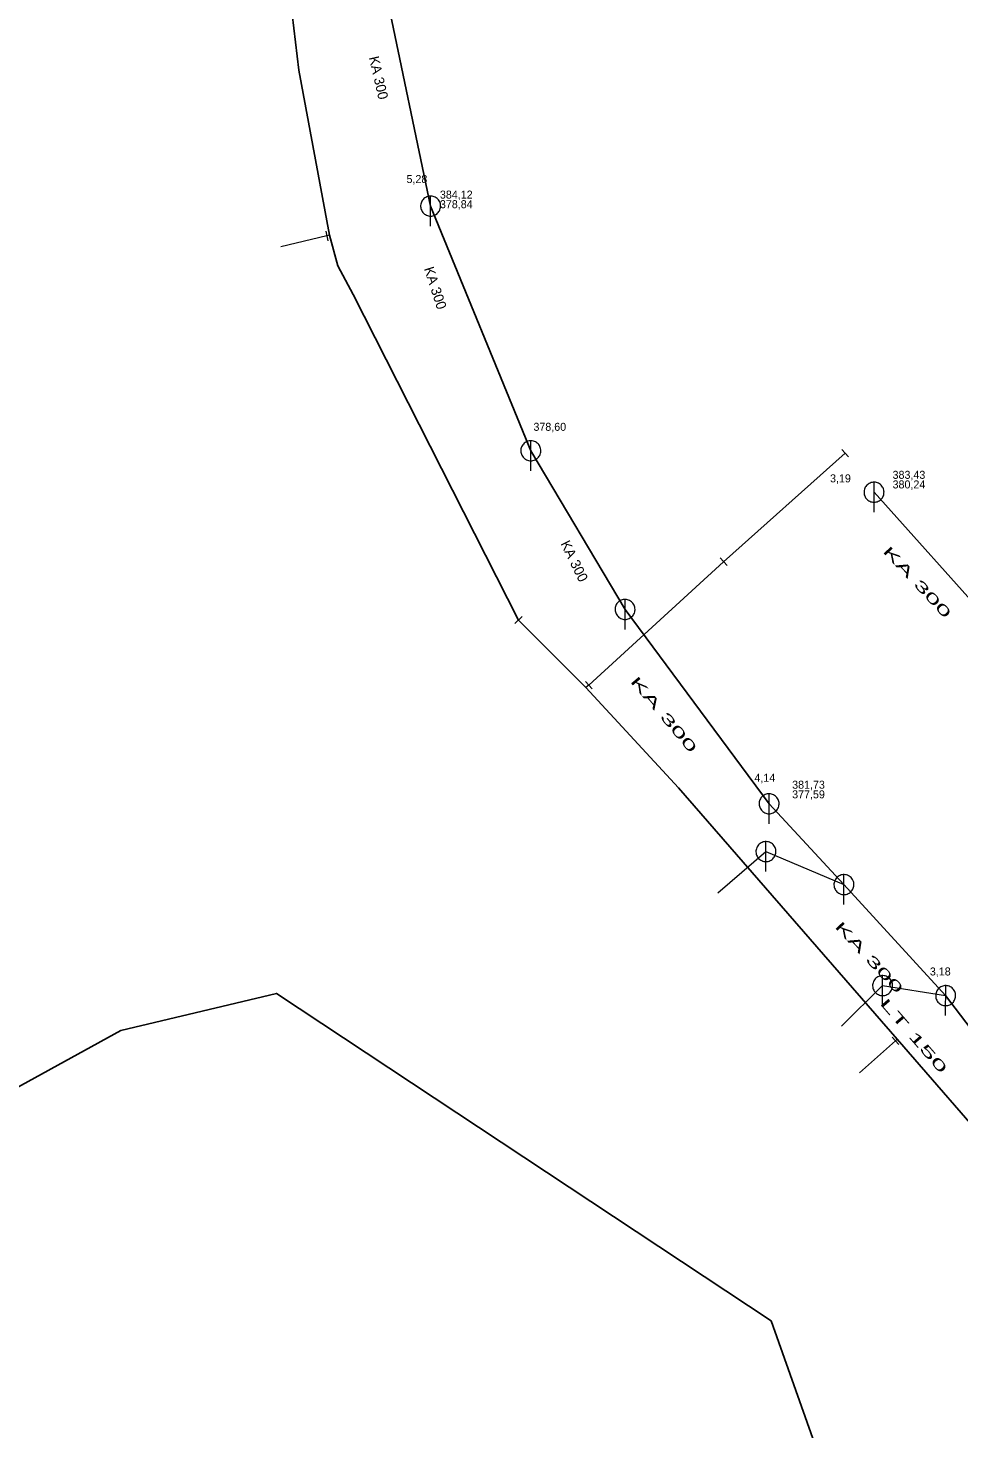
# Model space of a CAD drawing. Extents: x -809028 to -807737, y -990545 to -989489.
# Drawn here: x -808020.9 to -807927.8, y -990264.1 to -990124.1 of the extents above; entities that cross this region are included whole.
import ezdxf

# ---------------------------------------------------------------- set-up
doc = ezdxf.new("R2010")
doc.units = 0
doc.header["$LTSCALE"] = 0.32
for name, color, linetype, lineweight in [('1', 7, 'Continuous', 13), ('11', 7, 'Continuous', 13), ('13', 7, 'Continuous', 13), ('14', 7, 'Continuous', 25), ('17', 7, 'Continuous', 25), ('22', 7, 'Continuous', 13), ('34', 7, 'Continuous', 13)]:
    doc.layers.add(name, color=color, linetype=linetype, lineweight=lineweight)

msp = doc.modelspace()

# ---------------------------------------------------------------- linework, layer by layer
at = {"layer": '11'}
for points in [[(-807951.939, -990210.522), (-807947.113, -990206.409), (-807939.316, -990209.706)], [(-807939.555, -990223.843), (-807935.445, -990219.802), (-807929.141, -990220.804)]]:
    msp.add_lwpolyline(points, dxfattribs=at)
at = {"layer": '13'}
for p, q in [((-807991.025, -990144.874), (-807995.638, -990145.953)), ((-807990.749, -990144.785), (-807991.025, -990144.874)), ((-807934.171, -990225.331), (-807937.747, -990228.532)), ((-807933.984, -990225.173), (-807934.171, -990225.331))]:
    msp.add_line(p, q, dxfattribs=at)
msp.add_lwpolyline([(-807964.835, -990189.783), (-807951.342, -990177.434), (-807939.191, -990166.581)], dxfattribs=at)
at = {"layer": '14'}
for p, q in [((-807985.656, -990117.858), (-807980.647, -990141.896)), ((-807980.647, -990141.896), (-807970.627, -990166.349)), ((-807936.306, -990170.493), (-807922.971, -990185.363)), ((-807929.141, -990220.804), (-807913.853, -990240.947))]:
    msp.add_line(p, q, dxfattribs=at)
at = {"layer": '14', "lineweight": 13}
msp.add_line((-807964.835, -990189.783), (-807965.127, -990190.002), dxfattribs=at)
at = {"layer": '14'}
msp.add_lwpolyline([(-807970.627, -990166.349), (-807961.204, -990182.206), (-807946.802, -990201.628), (-807939.316, -990209.706), (-807929.141, -990220.804)], dxfattribs=at)
at = {"layer": '17'}
for points in [[(-807971.857, -990183.267), (-807988.397, -990150.726), (-807989.909, -990147.87), (-807990.749, -990144.785), (-807993.813, -990128.305), (-807997.835, -990094.691), (-807996.239, -990086.397), (-807996.794, -990082.626)], [(-807903.749, -990545.399), (-807900.666, -990537.054), (-807897.291, -990527.918), (-807894.846, -990521.298), (-807895.405, -990513.283), (-807906.138, -990439.044), (-807927, -990361.261), (-807936.186, -990282.664), (-807946.574, -990253.313), (-807996.07, -990220.583), (-808011.638, -990224.296), (-808034.508, -990236.842), (-808178.98, -990184.747), (-808189.093, -990168.967)], [(-807903.127, -990263.702), (-807903.857, -990262.642), (-807912.682, -990249.831), (-807913.265, -990248.997), (-807933.984, -990225.173), (-807955.859, -990200.033), (-807965.127, -990190.002), (-807971.857, -990183.267)]]:
    msp.add_lwpolyline(points, dxfattribs=at)
at = {"layer": '22'}
for p, q in [((-807980.647, -990143.896), (-807980.646, -990140.896)), ((-807970.627, -990168.349), (-807970.626, -990165.349)), ((-807936.306, -990172.493), (-807936.305, -990169.493)), ((-807961.204, -990184.206), (-807961.203, -990181.206)), ((-807946.802, -990203.628), (-807946.801, -990200.628)), ((-807947.113, -990208.409), (-807947.112, -990205.409)), ((-807939.316, -990211.706), (-807939.315, -990208.706)), ((-807935.445, -990221.802), (-807935.444, -990218.802)), ((-807929.141, -990222.804), (-807929.14, -990219.804))]:
    msp.add_line(p, q, dxfattribs=at)
for points in [[(-807979.647, -990141.896), (-807979.652, -990141.787), (-807979.67, -990141.679), (-807979.7, -990141.573), (-807979.74, -990141.472), (-807979.792, -990141.375), (-807979.854, -990141.285), (-807979.926, -990141.202), (-807980.006, -990141.128), (-807980.094, -990141.062), (-807980.188, -990141.007), (-807980.288, -990140.962), (-807980.393, -990140.929), (-807980.5, -990140.907), (-807980.609, -990140.897), (-807980.719, -990140.899), (-807980.827, -990140.913), (-807980.934, -990140.938), (-807981.037, -990140.975), (-807981.135, -990141.024), (-807981.227, -990141.082), (-807981.313, -990141.151), (-807981.39, -990141.228), (-807981.459, -990141.314), (-807981.518, -990141.406), (-807981.566, -990141.504), (-807981.603, -990141.607), (-807981.629, -990141.714), (-807981.643, -990141.822), (-807981.646, -990141.932), (-807981.636, -990142.041), (-807981.615, -990142.148), (-807981.581, -990142.252), (-807981.537, -990142.352), (-807981.482, -990142.447), (-807981.416, -990142.535), (-807981.342, -990142.615), (-807981.259, -990142.687), (-807981.169, -990142.749), (-807981.073, -990142.801), (-807980.971, -990142.842), (-807980.866, -990142.872), (-807980.758, -990142.89), (-807980.648, -990142.896), (-807980.539, -990142.89), (-807980.431, -990142.872), (-807980.326, -990142.843), (-807980.224, -990142.802), (-807980.127, -990142.75), (-807980.037, -990142.688), (-807979.954, -990142.617), (-807979.879, -990142.537), (-807979.814, -990142.449), (-807979.758, -990142.355), (-807979.714, -990142.255), (-807979.68, -990142.151), (-807979.658, -990142.043), (-807979.648, -990141.934)], [(-807969.627, -990166.349), (-807969.632, -990166.24), (-807969.65, -990166.132), (-807969.68, -990166.026), (-807969.72, -990165.925), (-807969.772, -990165.828), (-807969.834, -990165.738), (-807969.906, -990165.655), (-807969.986, -990165.581), (-807970.074, -990165.515), (-807970.168, -990165.46), (-807970.268, -990165.415), (-807970.373, -990165.382), (-807970.48, -990165.36), (-807970.589, -990165.35), (-807970.699, -990165.352), (-807970.807, -990165.366), (-807970.914, -990165.391), (-807971.017, -990165.428), (-807971.115, -990165.477), (-807971.207, -990165.535), (-807971.293, -990165.604), (-807971.37, -990165.681), (-807971.439, -990165.767), (-807971.498, -990165.859), (-807971.546, -990165.957), (-807971.583, -990166.06), (-807971.609, -990166.167), (-807971.623, -990166.275), (-807971.626, -990166.385), (-807971.616, -990166.494), (-807971.595, -990166.601), (-807971.561, -990166.705), (-807971.517, -990166.805), (-807971.462, -990166.9), (-807971.396, -990166.988), (-807971.322, -990167.068), (-807971.239, -990167.14), (-807971.149, -990167.202), (-807971.053, -990167.254), (-807970.951, -990167.295), (-807970.846, -990167.325), (-807970.738, -990167.343), (-807970.628, -990167.349), (-807970.519, -990167.343), (-807970.411, -990167.325), (-807970.306, -990167.296), (-807970.204, -990167.255), (-807970.107, -990167.203), (-807970.017, -990167.141), (-807969.934, -990167.07), (-807969.859, -990166.99), (-807969.794, -990166.902), (-807969.738, -990166.808), (-807969.694, -990166.708), (-807969.66, -990166.604), (-807969.638, -990166.496), (-807969.628, -990166.387)], [(-807935.306, -990170.493), (-807935.311, -990170.384), (-807935.329, -990170.276), (-807935.359, -990170.17), (-807935.399, -990170.069), (-807935.451, -990169.972), (-807935.513, -990169.882), (-807935.585, -990169.799), (-807935.665, -990169.725), (-807935.753, -990169.659), (-807935.847, -990169.604), (-807935.947, -990169.559), (-807936.052, -990169.526), (-807936.159, -990169.504), (-807936.268, -990169.494), (-807936.378, -990169.496), (-807936.486, -990169.51), (-807936.593, -990169.535), (-807936.696, -990169.572), (-807936.794, -990169.621), (-807936.886, -990169.679), (-807936.972, -990169.748), (-807937.049, -990169.825), (-807937.118, -990169.911), (-807937.177, -990170.003), (-807937.225, -990170.101), (-807937.262, -990170.204), (-807937.288, -990170.311), (-807937.302, -990170.419), (-807937.305, -990170.529), (-807937.295, -990170.638), (-807937.274, -990170.745), (-807937.24, -990170.849), (-807937.196, -990170.949), (-807937.141, -990171.044), (-807937.075, -990171.132), (-807937.001, -990171.212), (-807936.918, -990171.284), (-807936.828, -990171.346), (-807936.732, -990171.398), (-807936.63, -990171.439), (-807936.525, -990171.469), (-807936.417, -990171.487), (-807936.307, -990171.493), (-807936.198, -990171.487), (-807936.09, -990171.469), (-807935.985, -990171.44), (-807935.883, -990171.399), (-807935.786, -990171.347), (-807935.696, -990171.285), (-807935.613, -990171.214), (-807935.538, -990171.134), (-807935.473, -990171.046), (-807935.417, -990170.952), (-807935.373, -990170.852), (-807935.339, -990170.748), (-807935.317, -990170.64), (-807935.307, -990170.531)], [(-807960.204, -990182.206), (-807960.209, -990182.097), (-807960.227, -990181.989), (-807960.257, -990181.883), (-807960.297, -990181.782), (-807960.349, -990181.685), (-807960.411, -990181.595), (-807960.483, -990181.512), (-807960.563, -990181.438), (-807960.651, -990181.372), (-807960.745, -990181.317), (-807960.845, -990181.272), (-807960.95, -990181.239), (-807961.057, -990181.217), (-807961.166, -990181.207), (-807961.276, -990181.209), (-807961.384, -990181.223), (-807961.491, -990181.248), (-807961.594, -990181.285), (-807961.692, -990181.334), (-807961.784, -990181.392), (-807961.87, -990181.461), (-807961.947, -990181.538), (-807962.016, -990181.624), (-807962.075, -990181.716), (-807962.123, -990181.814), (-807962.16, -990181.917), (-807962.186, -990182.024), (-807962.2, -990182.132), (-807962.203, -990182.242), (-807962.193, -990182.351), (-807962.172, -990182.458), (-807962.138, -990182.562), (-807962.094, -990182.662), (-807962.039, -990182.757), (-807961.973, -990182.845), (-807961.899, -990182.925), (-807961.816, -990182.997), (-807961.726, -990183.059), (-807961.63, -990183.111), (-807961.528, -990183.152), (-807961.423, -990183.182), (-807961.315, -990183.2), (-807961.205, -990183.206), (-807961.096, -990183.2), (-807960.988, -990183.182), (-807960.883, -990183.153), (-807960.781, -990183.112), (-807960.684, -990183.06), (-807960.594, -990182.998), (-807960.511, -990182.927), (-807960.436, -990182.847), (-807960.371, -990182.759), (-807960.315, -990182.665), (-807960.271, -990182.565), (-807960.237, -990182.461), (-807960.215, -990182.353), (-807960.205, -990182.244)], [(-807945.802, -990201.628), (-807945.807, -990201.519), (-807945.825, -990201.411), (-807945.855, -990201.305), (-807945.895, -990201.204), (-807945.947, -990201.107), (-807946.009, -990201.017), (-807946.081, -990200.934), (-807946.161, -990200.86), (-807946.249, -990200.794), (-807946.343, -990200.739), (-807946.443, -990200.694), (-807946.548, -990200.661), (-807946.655, -990200.639), (-807946.764, -990200.629), (-807946.874, -990200.631), (-807946.982, -990200.645), (-807947.089, -990200.67), (-807947.192, -990200.707), (-807947.29, -990200.756), (-807947.382, -990200.814), (-807947.468, -990200.883), (-807947.545, -990200.96), (-807947.614, -990201.046), (-807947.673, -990201.138), (-807947.721, -990201.236), (-807947.758, -990201.339), (-807947.784, -990201.446), (-807947.798, -990201.554), (-807947.801, -990201.664), (-807947.791, -990201.773), (-807947.77, -990201.88), (-807947.736, -990201.984), (-807947.692, -990202.084), (-807947.637, -990202.179), (-807947.571, -990202.267), (-807947.497, -990202.347), (-807947.414, -990202.419), (-807947.324, -990202.481), (-807947.228, -990202.533), (-807947.126, -990202.574), (-807947.021, -990202.604), (-807946.913, -990202.622), (-807946.803, -990202.628), (-807946.694, -990202.622), (-807946.586, -990202.604), (-807946.481, -990202.575), (-807946.379, -990202.534), (-807946.282, -990202.482), (-807946.192, -990202.42), (-807946.109, -990202.349), (-807946.034, -990202.269), (-807945.969, -990202.181), (-807945.913, -990202.087), (-807945.869, -990201.987), (-807945.835, -990201.883), (-807945.813, -990201.775), (-807945.803, -990201.666)], [(-807946.113, -990206.409), (-807946.118, -990206.3), (-807946.136, -990206.192), (-807946.166, -990206.086), (-807946.206, -990205.985), (-807946.258, -990205.888), (-807946.32, -990205.798), (-807946.392, -990205.715), (-807946.472, -990205.641), (-807946.56, -990205.575), (-807946.654, -990205.52), (-807946.754, -990205.475), (-807946.859, -990205.442), (-807946.966, -990205.42), (-807947.075, -990205.41), (-807947.185, -990205.412), (-807947.293, -990205.426), (-807947.4, -990205.451), (-807947.503, -990205.488), (-807947.601, -990205.537), (-807947.693, -990205.595), (-807947.779, -990205.664), (-807947.856, -990205.741), (-807947.925, -990205.827), (-807947.984, -990205.919), (-807948.032, -990206.017), (-807948.069, -990206.12), (-807948.095, -990206.227), (-807948.109, -990206.335), (-807948.112, -990206.445), (-807948.102, -990206.554), (-807948.081, -990206.661), (-807948.047, -990206.765), (-807948.003, -990206.865), (-807947.948, -990206.96), (-807947.882, -990207.048), (-807947.808, -990207.128), (-807947.725, -990207.2), (-807947.635, -990207.262), (-807947.539, -990207.314), (-807947.437, -990207.355), (-807947.332, -990207.385), (-807947.224, -990207.403), (-807947.114, -990207.409), (-807947.005, -990207.403), (-807946.897, -990207.385), (-807946.792, -990207.356), (-807946.69, -990207.315), (-807946.593, -990207.263), (-807946.503, -990207.201), (-807946.42, -990207.13), (-807946.345, -990207.05), (-807946.28, -990206.962), (-807946.224, -990206.868), (-807946.18, -990206.768), (-807946.146, -990206.664), (-807946.124, -990206.556), (-807946.114, -990206.447)], [(-807938.316, -990209.706), (-807938.321, -990209.597), (-807938.339, -990209.489), (-807938.369, -990209.383), (-807938.409, -990209.282), (-807938.461, -990209.185), (-807938.523, -990209.095), (-807938.595, -990209.012), (-807938.675, -990208.938), (-807938.763, -990208.872), (-807938.857, -990208.817), (-807938.957, -990208.772), (-807939.062, -990208.739), (-807939.169, -990208.717), (-807939.278, -990208.707), (-807939.388, -990208.709), (-807939.496, -990208.723), (-807939.603, -990208.748), (-807939.706, -990208.785), (-807939.804, -990208.834), (-807939.896, -990208.892), (-807939.982, -990208.961), (-807940.059, -990209.038), (-807940.128, -990209.124), (-807940.187, -990209.216), (-807940.235, -990209.314), (-807940.272, -990209.417), (-807940.298, -990209.524), (-807940.312, -990209.632), (-807940.315, -990209.742), (-807940.305, -990209.851), (-807940.284, -990209.958), (-807940.25, -990210.062), (-807940.206, -990210.162), (-807940.151, -990210.257), (-807940.085, -990210.345), (-807940.011, -990210.425), (-807939.928, -990210.497), (-807939.838, -990210.559), (-807939.742, -990210.611), (-807939.64, -990210.652), (-807939.535, -990210.682), (-807939.427, -990210.7), (-807939.317, -990210.706), (-807939.208, -990210.7), (-807939.1, -990210.682), (-807938.995, -990210.653), (-807938.893, -990210.612), (-807938.796, -990210.56), (-807938.706, -990210.498), (-807938.623, -990210.427), (-807938.548, -990210.347), (-807938.483, -990210.259), (-807938.427, -990210.165), (-807938.383, -990210.065), (-807938.349, -990209.961), (-807938.327, -990209.853), (-807938.317, -990209.744)], [(-807934.445, -990219.802), (-807934.45, -990219.693), (-807934.468, -990219.585), (-807934.498, -990219.479), (-807934.538, -990219.378), (-807934.59, -990219.281), (-807934.652, -990219.191), (-807934.724, -990219.108), (-807934.804, -990219.034), (-807934.892, -990218.968), (-807934.986, -990218.913), (-807935.086, -990218.868), (-807935.191, -990218.835), (-807935.298, -990218.813), (-807935.407, -990218.803), (-807935.517, -990218.805), (-807935.625, -990218.819), (-807935.732, -990218.844), (-807935.835, -990218.881), (-807935.933, -990218.93), (-807936.025, -990218.988), (-807936.111, -990219.057), (-807936.188, -990219.134), (-807936.257, -990219.22), (-807936.316, -990219.312), (-807936.364, -990219.41), (-807936.401, -990219.513), (-807936.427, -990219.62), (-807936.441, -990219.728), (-807936.444, -990219.838), (-807936.434, -990219.947), (-807936.413, -990220.054), (-807936.379, -990220.158), (-807936.335, -990220.258), (-807936.28, -990220.353), (-807936.214, -990220.441), (-807936.14, -990220.521), (-807936.057, -990220.593), (-807935.967, -990220.655), (-807935.871, -990220.707), (-807935.769, -990220.748), (-807935.664, -990220.778), (-807935.556, -990220.796), (-807935.446, -990220.802), (-807935.337, -990220.796), (-807935.229, -990220.778), (-807935.124, -990220.749), (-807935.022, -990220.708), (-807934.925, -990220.656), (-807934.835, -990220.594), (-807934.752, -990220.523), (-807934.677, -990220.443), (-807934.612, -990220.355), (-807934.556, -990220.261), (-807934.512, -990220.161), (-807934.478, -990220.057), (-807934.456, -990219.949), (-807934.446, -990219.84)], [(-807928.141, -990220.804), (-807928.146, -990220.695), (-807928.164, -990220.587), (-807928.194, -990220.481), (-807928.234, -990220.38), (-807928.286, -990220.283), (-807928.348, -990220.193), (-807928.42, -990220.11), (-807928.5, -990220.036), (-807928.588, -990219.97), (-807928.682, -990219.915), (-807928.782, -990219.87), (-807928.887, -990219.837), (-807928.994, -990219.815), (-807929.103, -990219.805), (-807929.213, -990219.807), (-807929.321, -990219.821), (-807929.428, -990219.846), (-807929.531, -990219.883), (-807929.629, -990219.932), (-807929.721, -990219.99), (-807929.807, -990220.059), (-807929.884, -990220.136), (-807929.953, -990220.222), (-807930.012, -990220.314), (-807930.06, -990220.412), (-807930.097, -990220.515), (-807930.123, -990220.622), (-807930.137, -990220.73), (-807930.14, -990220.84), (-807930.13, -990220.949), (-807930.109, -990221.056), (-807930.075, -990221.16), (-807930.031, -990221.26), (-807929.976, -990221.355), (-807929.91, -990221.443), (-807929.836, -990221.523), (-807929.753, -990221.595), (-807929.663, -990221.657), (-807929.567, -990221.709), (-807929.465, -990221.75), (-807929.36, -990221.78), (-807929.252, -990221.798), (-807929.142, -990221.804), (-807929.033, -990221.798), (-807928.925, -990221.78), (-807928.82, -990221.751), (-807928.718, -990221.71), (-807928.621, -990221.658), (-807928.531, -990221.596), (-807928.448, -990221.525), (-807928.373, -990221.445), (-807928.308, -990221.357), (-807928.252, -990221.263), (-807928.208, -990221.163), (-807928.174, -990221.059), (-807928.152, -990220.951), (-807928.142, -990220.842)]]:
    msp.add_lwpolyline(points, close=True, dxfattribs=at)
at = {"layer": '34'}
for p, q in [((-807991.139, -990144.387), (-807990.911, -990145.36)), ((-807939.528, -990166.212), (-807938.853, -990166.95)), ((-807951.679, -990177.065), (-807951.004, -990177.803)), ((-807971.503, -990182.913), (-807972.21, -990183.62)), ((-807965.168, -990189.41), (-807964.501, -990190.155)), ((-807934.504, -990224.958), (-807933.837, -990225.703))]:
    msp.add_line(p, q, dxfattribs=at)

# ---------------------------------------------------------------- texts
at = {"layer": '1'}
for rotation, p in [(283, (-807986.825, -990127.042)), (288, (-807981.322, -990148.145)), (296, (-807967.682, -990175.624))]:
    msp.add_text('KA 300', height=1, rotation=rotation, dxfattribs=at).set_placement(p)
for s, p in [('5,28', (-807983.058, -990139.594)), ('3,19', (-807940.702, -990169.508)), ('4,14', (-807948.266, -990199.437)), ('3,18', (-807930.72, -990218.791))]:
    msp.add_text(s, height=0.8, dxfattribs=at).set_placement(p)
for s, rotation, width, p in [('KA 300', 313, 2.1, (-807935.499, -990176.443)), ('KA 300', 310, 2.15, (-807960.747, -990189.413)), ('KA 300', 313, 2.1, (-807940.303, -990213.949)), ('LT 150', 311, 2.25, (-807935.785, -990221.602))]:
    msp.add_text(s, height=1, rotation=rotation, dxfattribs=dict(at, width=width)).set_placement(p)
at = {"layer": '14'}
for s, p in [('384,12', (-807979.716, -990141.146)), ('378,84', (-807979.716, -990142.106)), ('378,60', (-807970.365, -990164.355)), ('383,43', (-807934.449, -990169.154)), ('380,24', (-807934.449, -990170.114)), ('381,73', (-807944.492, -990200.127)), ('377,59', (-807944.492, -990201.087))]:
    msp.add_text(s, height=0.8, dxfattribs=at).set_placement(p)

doc.saveas('drawing.dxf')
